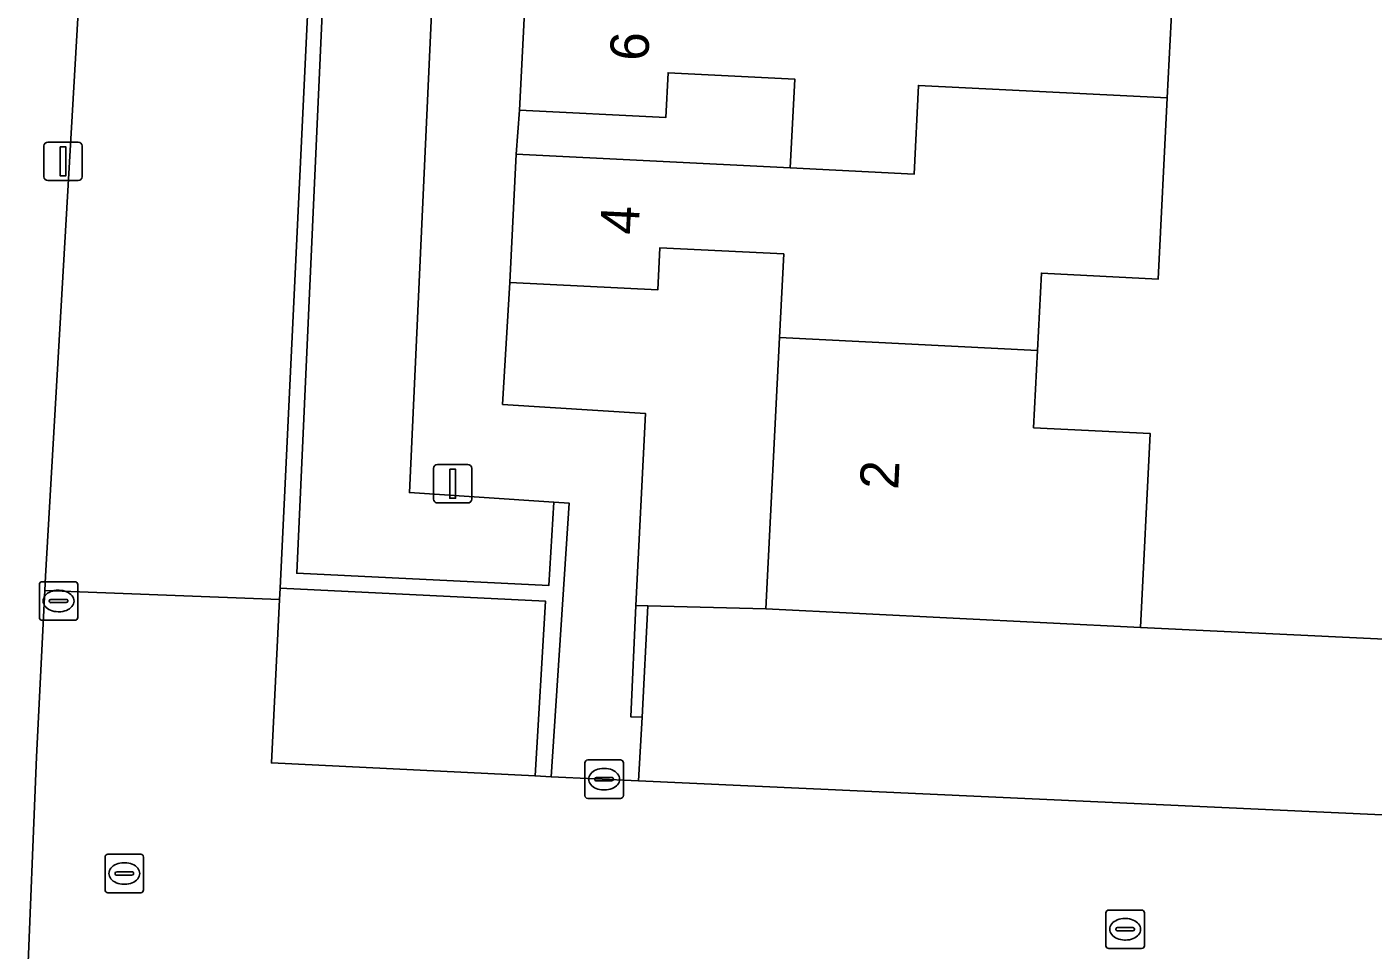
# Model space of a CAD drawing. Extents: x 162989 to 165008, y 383432 to 384338.
# Drawn here: x 164618.63 to 164653.64, y 383750.68 to 383774.68 of the extents above; entities that cross this region are included whole.
import ezdxf

# ---------------------------------------------------------------- set-up
doc = ezdxf.new("R2010")
doc.units = 0
for name, color, linetype in [('IMGEO_Erf', 7, 'Continuous'), ('IMGEO_Groenvoorziening', 7, 'Continuous'), ('IMGEO_Kolk', 7, 'Continuous'), ('IMGEO_Lichtmast', 7, 'Continuous'), ('IMGEO_Muur', 7, 'Continuous'), ('IMGEO_Pand', 7, 'Continuous'), ('IMGEO_Pand_nummerreeks', 7, 'Continuous'), ('IMGEO_Parkeervlak_open', 7, 'Continuous'), ('IMGEO_Rijbaan_lokaal_open', 7, 'Continuous'), ('IMGEO_Rioolput', 7, 'Continuous'), ('IMGEO_Voetpad_open', 7, 'Continuous')]:
    doc.layers.add(name, color=color, linetype=linetype)

msp = doc.modelspace()

# ---------------------------------------------------------------- linework, layer by layer
at = {"layer": 'IMGEO_Erf'}
msp.add_lwpolyline([(164649.95, 383799.574), (164649.852, 383797.605), (164649.753, 383795.636), (164652.77, 383795.484), (164652.512, 383790.334), (164652.29, 383785.909), (164652.067, 383781.467), (164648.73, 383781.634), (164648.514, 383777.374), (164648.286, 383772.839), (164648.05, 383768.128), (164645.011, 383768.281), (164644.91, 383766.272), (164644.809, 383764.264), (164647.845, 383764.112), (164647.591, 383759.069), (164655.203, 383758.709)], dxfattribs=at)
for points in [[(164631.355, 383771.374), (164638.481, 383771.017), (164638.597, 383773.324), (164635.303, 383773.489), (164635.245, 383772.325), (164631.439, 383772.516)], [(164630.998, 383764.869), (164634.72, 383764.631), (164634.467, 383759.643), (164634.775, 383759.635), (164637.849, 383759.558), (164638.203, 383766.606), (164638.312, 383768.78), (164635.09, 383768.942), (164635.035, 383767.844), (164631.188, 383768.037)]]:
    msp.add_lwpolyline(points, close=True, dxfattribs=at)
at = {"layer": 'IMGEO_Groenvoorziening'}
msp.add_lwpolyline([(164632.335, 383762.326), (164628.579, 383762.575), (164629.605, 383784.846), (164626.762, 383784.983), (164625.645, 383760.478), (164632.206, 383760.165)], close=True, dxfattribs=at)
at = {"layer": 'IMGEO_Kolk'}
for p, q in [((164618.953, 383759.332), (164618.953, 383760.184)), ((164619.028, 383760.258), (164619.88, 383760.258)), ((164619.954, 383760.184), (164619.954, 383759.332)), ((164619.212, 383759.752), (164619.212, 383759.764)), ((164619.255, 383759.801), (164619.653, 383759.801)), ((164619.441, 383760.038), (164619.466, 383760.038)), ((164619.696, 383759.764), (164619.696, 383759.752)), ((164619.65, 383759.715), (164619.252, 383759.715)), ((164619.464, 383759.478), (164619.439, 383759.478)), ((164619.88, 383759.258), (164619.028, 383759.258)), ((164633.14, 383754.699), (164633.14, 383755.551)), ((164633.215, 383755.625), (164634.067, 383755.625)), ((164634.141, 383755.551), (164634.141, 383754.699)), ((164633.628, 383755.405), (164633.653, 383755.405)), ((164633.399, 383755.119), (164633.399, 383755.131)), ((164633.837, 383755.082), (164633.439, 383755.082)), ((164633.442, 383755.168), (164633.84, 383755.168)), ((164633.651, 383754.845), (164633.626, 383754.845)), ((164633.883, 383755.131), (164633.883, 383755.119)), ((164634.067, 383754.625), (164633.215, 383754.625))]:
    msp.add_line(p, q, dxfattribs=at)
for points in [[(164618.953, 383759.332), (164618.953, 383760.184)], [(164619.028, 383760.258), (164619.88, 383760.258)], [(164619.954, 383760.184), (164619.954, 383759.332)], [(164619.88, 383759.258), (164619.028, 383759.258)], [(164633.14, 383754.699), (164633.14, 383755.551)], [(164633.215, 383755.625), (164634.067, 383755.625)], [(164634.141, 383755.551), (164634.141, 383754.699)], [(164634.067, 383754.625), (164633.215, 383754.625)]]:
    msp.add_lwpolyline(points, dxfattribs=at)
for centre, radius, start, end in [((164619.03, 383760.182), 0.0765, 91.552, 178.448), ((164619.03, 383760.182), 0.0765, 91.552, 178.448), ((164619.878, 383760.182), 0.0765, 1.552, 88.448), ((164619.878, 383760.182), 0.0765, 1.552, 88.448), ((164619.252, 383759.761), 0.0403, 85.8775, 175.7526), ((164619.249, 383759.751), 0.0366, 178.938, 274.7102), ((164619.653, 383759.758), 0.043, 264.8664, 352.4533), ((164619.657, 383759.763), 0.0386, 1.7309, 96.639), ((164619.03, 383759.334), 0.0765, 181.552, 268.448), ((164619.03, 383759.334), 0.0765, 181.552, 268.448), ((164619.878, 383759.334), 0.0765, 271.552, 358.448), ((164619.878, 383759.334), 0.0765, 271.552, 358.448), ((164633.217, 383755.549), 0.0765, 91.552, 178.448), ((164633.217, 383755.549), 0.0765, 91.552, 178.448), ((164634.065, 383755.549), 0.0765, 1.552, 88.448), ((164634.065, 383755.549), 0.0765, 1.552, 88.448), ((164633.439, 383755.128), 0.0403, 85.8775, 175.7526), ((164633.436, 383755.118), 0.0366, 178.938, 274.7102), ((164633.84, 383755.125), 0.043, 264.8664, 352.4533), ((164633.844, 383755.13), 0.0386, 1.7309, 96.639), ((164633.217, 383754.701), 0.0765, 181.552, 268.448), ((164633.217, 383754.701), 0.0765, 181.552, 268.448), ((164634.065, 383754.701), 0.0765, 271.552, 358.448), ((164634.065, 383754.701), 0.0765, 271.552, 358.448)]:
    msp.add_arc(centre, radius, start, end, dxfattribs=at)
for centre, major_axis, ratio, start_param, end_param in [((164619.44, 383759.758), (-0.387, 0.002), 0.722429, 4.712389, 7.853982), ((164619.465, 383759.758), (-0.39, 0.002), 0.717154, 1.570796, 4.712389), ((164633.627, 383755.125), (-0.387, 0.002), 0.722429, 4.712389, 7.853982), ((164633.652, 383755.125), (-0.39, 0.002), 0.717154, 1.570796, 4.712389)]:
    msp.add_ellipse(centre, major_axis=major_axis, ratio=ratio, start_param=start_param, end_param=end_param, dxfattribs=at)
at = {"layer": 'IMGEO_Lichtmast'}
for p, q in [((164619.174, 383771.687), (164619.964, 383771.687)), ((164619.964, 383771.687), (164619.174, 383771.687)), ((164619.074, 383770.787), (164619.074, 383771.587)), ((164619.074, 383771.587), (164619.074, 383770.787)), ((164620.064, 383771.587), (164620.064, 383770.787)), ((164620.064, 383770.787), (164620.064, 383771.587)), ((164619.964, 383770.687), (164619.174, 383770.687)), ((164619.174, 383770.687), (164619.964, 383770.687)), ((164629.306, 383763.306), (164630.096, 383763.306)), ((164630.096, 383763.306), (164629.306, 383763.306)), ((164629.206, 383762.406), (164629.206, 383763.206)), ((164629.206, 383763.206), (164629.206, 383762.406)), ((164630.196, 383763.206), (164630.196, 383762.406)), ((164630.196, 383762.406), (164630.196, 383763.206)), ((164630.096, 383762.306), (164629.306, 383762.306)), ((164629.306, 383762.306), (164630.096, 383762.306))]:
    msp.add_line(p, q, dxfattribs=at)
for points in [[(164619.494, 383771.562), (164619.644, 383771.562), (164619.644, 383770.812), (164619.494, 383770.812), (164619.494, 383771.562)], [(164629.626, 383763.181), (164629.776, 383763.181), (164629.776, 383762.431), (164629.626, 383762.431), (164629.626, 383763.181)]]:
    msp.add_lwpolyline(points, dxfattribs=at)
for centre, start, end in [((164619.174, 383771.587), 90, 180), ((164619.174, 383771.587), 90, 180), ((164619.964, 383771.587), 0, 90), ((164619.964, 383771.587), 360, 90), ((164619.174, 383770.787), 180, 270), ((164619.174, 383770.787), 180, 270), ((164619.964, 383770.787), 270, 0), ((164619.964, 383770.787), 270, 0), ((164629.306, 383763.206), 90, 180), ((164629.306, 383763.206), 90, 180), ((164630.096, 383763.206), 0, 90), ((164630.096, 383763.206), 360, 90), ((164629.306, 383762.406), 180, 270), ((164629.306, 383762.406), 180, 270), ((164630.096, 383762.406), 270, 0), ((164630.096, 383762.406), 270, 0)]:
    msp.add_arc(centre, 0.1, start, end, dxfattribs=at)
at = {"layer": 'IMGEO_Muur'}
for points in [[(164631.354, 383785.115), (164626.418, 383785.346), (164625.213, 383760.094), (164632.119, 383759.752), (164631.844, 383755.211), (164632.26, 383755.19), (164632.735, 383762.3), (164632.335, 383762.326), (164632.206, 383760.165), (164625.645, 383760.478), (164626.762, 383784.983), (164629.605, 383784.846), (164631.348, 383784.782)], [(164634.467, 383759.643), (164634.334, 383756.75), (164634.628, 383756.734), (164634.775, 383759.635)]]:
    msp.add_lwpolyline(points, close=True, dxfattribs=at)
at = {"layer": 'IMGEO_Pand'}
for points in [[(164638.658, 383775.575), (164631.61, 383775.929), (164631.439, 383772.516), (164635.245, 383772.325), (164635.303, 383773.489), (164638.597, 383773.324), (164638.481, 383771.017), (164641.7, 383770.852), (164641.816, 383773.163), (164648.286, 383772.839), (164648.514, 383777.374), (164642.044, 383777.697), (164641.929, 383775.41)], [(164644.91, 383766.272), (164645.011, 383768.281), (164648.05, 383768.128), (164648.286, 383772.839), (164641.816, 383773.163), (164641.7, 383770.852), (164638.481, 383771.017), (164631.355, 383771.374), (164631.188, 383768.037), (164635.035, 383767.844), (164635.09, 383768.942), (164638.312, 383768.78), (164638.203, 383766.606)], [(164644.91, 383766.272), (164638.203, 383766.606), (164637.849, 383759.558), (164647.591, 383759.069), (164647.845, 383764.112), (164644.809, 383764.264)]]:
    msp.add_lwpolyline(points, close=True, dxfattribs=at)
at = {"layer": 'IMGEO_Parkeervlak_open'}
for points in [[(164632.119, 383759.752), (164625.213, 383760.094), (164625.198, 383759.796), (164624.988, 383755.55), (164631.844, 383755.211)], [(164655.393, 383754.131), (164655.431, 383755.09), (164655.05, 383755.098), (164655.203, 383758.709), (164647.591, 383759.069), (164637.849, 383759.558), (164634.775, 383759.635), (164634.628, 383756.734), (164634.533, 383755.086)]]:
    msp.add_lwpolyline(points, close=True, dxfattribs=at)
at = {"layer": 'IMGEO_Rijbaan_lokaal_open'}
msp.add_lwpolyline([(164627.79, 383810.5), (164623.49, 383810.658), (164622.175, 383810.665), (164621.988, 383806.164), (164621.608, 383797.232), (164621.026, 383797.26), (164620.533, 383784.858), (164620.53, 383784.785), (164619.116, 383760.405), (164619.097, 383760.027), (164625.198, 383759.796), (164625.213, 383760.094), (164626.418, 383785.346)], close=True, dxfattribs=at)
msp.add_lwpolyline([(164672.185, 383753.283), (164672.19, 383753.385), (164666.009, 383753.645), (164656.874, 383754.063), (164655.393, 383754.131), (164634.533, 383755.086), (164632.26, 383755.19), (164631.844, 383755.211), (164624.988, 383755.55), (164625.198, 383759.796), (164619.097, 383760.027), (164618.875, 383755.709), (164618.63, 383749.5), (164619.049, 383749.484), (164634.672, 383748.886), (164634.633, 383748.275), (164649.881, 383747.531), (164649.992, 383749.557), (164664.833, 383748.911), (164666.291, 383748.889)], dxfattribs=at)
at = {"layer": 'IMGEO_Rioolput'}
for p, q in [((164620.662, 383752.249), (164620.662, 383753.101)), ((164620.737, 383753.175), (164621.589, 383753.175)), ((164621.663, 383753.101), (164621.663, 383752.249)), ((164621.15, 383752.955), (164621.175, 383752.955)), ((164620.921, 383752.669), (164620.921, 383752.681)), ((164621.359, 383752.632), (164620.961, 383752.632)), ((164620.964, 383752.718), (164621.362, 383752.718)), ((164621.173, 383752.395), (164621.148, 383752.395)), ((164621.405, 383752.681), (164621.405, 383752.669)), ((164621.589, 383752.175), (164620.737, 383752.175)), ((164646.766, 383751.724), (164647.618, 383751.724)), ((164646.691, 383750.798), (164646.691, 383751.65)), ((164647.179, 383751.504), (164647.204, 383751.504)), ((164647.692, 383751.65), (164647.692, 383750.798)), ((164646.95, 383751.218), (164646.95, 383751.23)), ((164647.388, 383751.181), (164646.99, 383751.181)), ((164646.993, 383751.267), (164647.391, 383751.267)), ((164647.434, 383751.23), (164647.434, 383751.218)), ((164647.618, 383750.724), (164646.766, 383750.724)), ((164647.202, 383750.944), (164647.177, 383750.944))]:
    msp.add_line(p, q, dxfattribs=at)
for points in [[(164620.662, 383752.249), (164620.662, 383753.101)], [(164620.737, 383753.175), (164621.589, 383753.175)], [(164621.663, 383753.101), (164621.663, 383752.249)], [(164621.589, 383752.175), (164620.737, 383752.175)], [(164646.766, 383751.724), (164647.618, 383751.724)], [(164646.691, 383750.798), (164646.691, 383751.65)], [(164647.692, 383751.65), (164647.692, 383750.798)], [(164647.618, 383750.724), (164646.766, 383750.724)]]:
    msp.add_lwpolyline(points, dxfattribs=at)
for centre, radius, start, end in [((164620.739, 383753.099), 0.0765, 91.552, 178.448), ((164620.739, 383753.099), 0.0765, 91.552, 178.448), ((164621.587, 383753.099), 0.0765, 1.552, 88.448), ((164621.587, 383753.099), 0.0765, 1.552, 88.448), ((164620.961, 383752.678), 0.0403, 85.8775, 175.7526), ((164620.958, 383752.668), 0.0366, 178.938, 274.7102), ((164621.362, 383752.675), 0.043, 264.8664, 352.4533), ((164621.366, 383752.68), 0.0386, 1.7309, 96.639), ((164620.739, 383752.251), 0.0765, 181.552, 268.448), ((164620.739, 383752.251), 0.0765, 181.552, 268.448), ((164621.587, 383752.251), 0.0765, 271.552, 358.448), ((164621.587, 383752.251), 0.0765, 271.552, 358.448), ((164646.768, 383751.648), 0.0765, 91.552, 178.448), ((164646.768, 383751.648), 0.0765, 91.552, 178.448), ((164647.616, 383751.648), 0.0765, 1.552, 88.448), ((164647.616, 383751.648), 0.0765, 1.552, 88.448), ((164646.99, 383751.227), 0.0403, 85.8775, 175.7526), ((164646.987, 383751.217), 0.0366, 178.938, 274.7102), ((164647.391, 383751.224), 0.043, 264.8664, 352.4533), ((164647.395, 383751.229), 0.0386, 1.7309, 96.639), ((164646.768, 383750.8), 0.0765, 181.552, 268.448), ((164646.768, 383750.8), 0.0765, 181.552, 268.448), ((164647.616, 383750.8), 0.0765, 271.552, 358.448), ((164647.616, 383750.8), 0.0765, 271.552, 358.448)]:
    msp.add_arc(centre, radius, start, end, dxfattribs=at)
for centre, major_axis, ratio, start_param, end_param in [((164621.149, 383752.675), (-0.387, 0.002), 0.722429, 4.712389, 7.853982), ((164621.174, 383752.675), (-0.39, 0.002), 0.717154, 1.570796, 4.712389), ((164647.178, 383751.224), (-0.387, 0.002), 0.722429, 4.712389, 7.853982), ((164647.203, 383751.224), (-0.39, 0.002), 0.717154, 1.570796, 4.712389)]:
    msp.add_ellipse(centre, major_axis=major_axis, ratio=ratio, start_param=start_param, end_param=end_param, dxfattribs=at)
at = {"layer": 'IMGEO_Voetpad_open'}
for points in [[(164618.63, 383749.5), (164618.875, 383755.709), (164619.097, 383760.027), (164619.116, 383760.405), (164620.53, 383784.785), (164620.533, 383784.858), (164620.201, 383784.869), (164620.728, 383797.26), (164621.026, 383797.26), (164621.608, 383797.232), (164621.988, 383806.164)], [(164629.605, 383784.846), (164628.579, 383762.575), (164632.335, 383762.326), (164632.735, 383762.3), (164632.26, 383755.19), (164634.533, 383755.086), (164634.628, 383756.734), (164634.334, 383756.75), (164634.467, 383759.643), (164634.72, 383764.631), (164630.998, 383764.869), (164631.188, 383768.037), (164631.355, 383771.374), (164631.439, 383772.516), (164631.61, 383775.929)]]:
    msp.add_lwpolyline(points, dxfattribs=at)

# ---------------------------------------------------------------- texts
at = {"layer": 'IMGEO_Pand_nummerreeks'}
for s, rotation, p in [('6', 87.1317, (164634.786, 383773.783)), ('4', 87.135, (164634.533, 383769.267)), ('2', 87.1246, (164641.287, 383762.641))]:
    msp.add_text(s, height=1, rotation=rotation, dxfattribs=at).set_placement(p)

doc.saveas('drawing.dxf')
